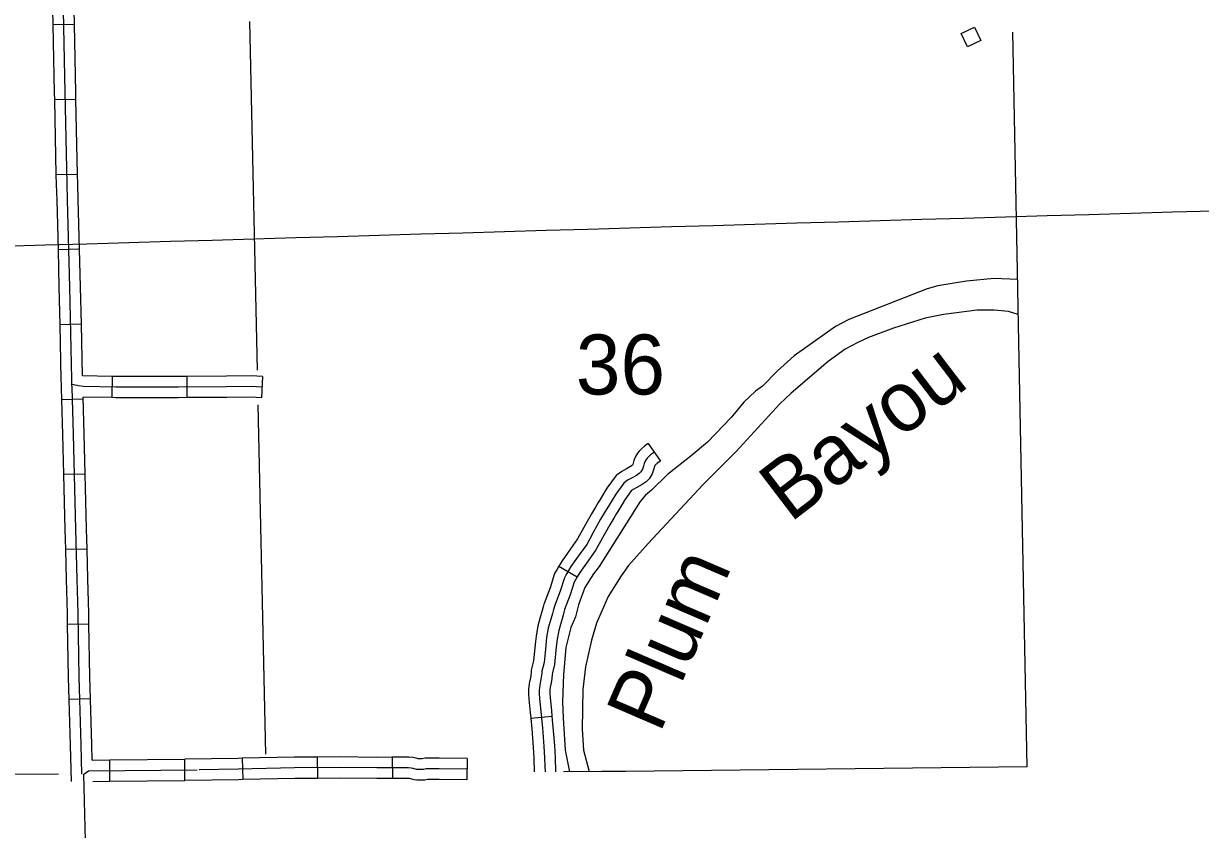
# Model space of a CAD drawing. Extents: x -19 to 366, y -4 to 359.
# Drawn here: x 168.142 to 169.712, y 173.954 to 175.029 of the extents above; entities that cross this region are included whole.
import ezdxf

# ---------------------------------------------------------------- set-up
doc = ezdxf.new("R2010")
doc.units = 0
for name, color, linetype in [('21', 7, 'Continuous'), ('R_Alt Surface', 7, 'Continuous'), ('R_Axis Annot', 7, 'Continuous'), ('R_ROW Annot', 7, 'Continuous'), ('R_Temp Easement', 7, 'Continuous'), ('Sheet Fence', 7, 'Continuous'), ('T_Indications', 7, 'Continuous')]:
    doc.layers.add(name, color=color, linetype=linetype)

msp = doc.modelspace()

# ---------------------------------------------------------------- linework, layer by layer
at = {"layer": '21'}
msp.add_lwpolyline([(169.4107, 175.0244), (169.4193, 175.0067), (169.4015, 174.9981), (169.3929, 175.0158)], close=True, dxfattribs=at)
at = {"layer": 'R_Alt Surface'}
for points in [[(169.4695, 174.627), (169.4681, 174.6994), (169.4619, 175.018)], [(169.4809, 174.0377), (169.4695, 174.627)], [(169.4809, 174.0377), (168.9451, 174.0317), (168.9136, 174.0316), (168.8623, 174.0312)], [(168.1887, 174.028), (167.4783, 174.0257), (167.4647, 174.0257), (166.4587, 174.0259), (165.7385, 174.0164)]]:
    msp.add_lwpolyline(points, dxfattribs=at)
at = {"layer": 'R_Axis Annot'}
for points in [[(168.4435, 175.0322), (168.4535, 174.5671)], [(168.4546, 174.5206), (168.4646, 174.0546)]]:
    msp.add_lwpolyline(points, dxfattribs=at)
at = {"layer": 'R_ROW Annot'}
for p, q in [((168.2098, 175.0281), (168.1814, 175.0275)), ((168.2119, 174.9281), (168.1835, 174.9275)), ((168.2141, 174.8281), (168.1857, 174.8275)), ((168.2168, 174.7283), (168.1884, 174.7275)), ((168.2191, 174.6282), (168.1907, 174.6276)), ((168.2601, 174.5587), (168.2597, 174.5303)), ((168.3598, 174.5587), (168.36, 174.5303)), ((168.4606, 174.5585), (168.4593, 174.5302)), ((168.2213, 174.5283), (168.1929, 174.5275)), ((168.2241, 174.4283), (168.1957, 174.4276)), ((168.2267, 174.3283), (168.1983, 174.3276)), ((168.2291, 174.2283), (168.2007, 174.2278)), ((168.2312, 174.1285), (168.2028, 174.1276)), ((168.2573, 174.0186), (168.257, 174.047)), ((168.3573, 174.0195), (168.357, 174.0479)), ((168.4338, 174.0492), (168.4344, 174.0208)), ((168.5339, 174.0509), (168.5342, 174.0225)), ((168.634, 174.0506), (168.6341, 174.0221)), ((168.7338, 174.049), (168.7336, 174.0206))]:
    msp.add_line(p, q, dxfattribs=at)
for points in [[(168.2008, 174.7941), (168.2002, 174.8154), (168.1975, 174.9372), (168.1948, 175.0687), (168.1946, 175.0751), (168.1918, 175.1758), (168.1904, 175.2401), (168.1893, 175.2949)], [(168.1814, 175.0275), (168.1806, 175.0683), (168.1804, 175.0747), (168.1789, 175.1274)], [(168.2098, 175.0281), (168.209, 175.069), (168.2088, 175.0755), (168.2073, 175.1281)], [(168.1835, 174.9275), (168.1833, 174.9369), (168.1814, 175.0275)], [(168.2119, 174.9281), (168.2117, 174.9375), (168.2098, 175.0281)], [(168.1857, 174.8275), (168.1835, 174.9275)], [(168.2141, 174.8281), (168.2119, 174.9281)], [(168.1884, 174.7275), (168.1866, 174.7937), (168.186, 174.815), (168.1857, 174.8275)], [(168.2168, 174.7283), (168.215, 174.7945), (168.2144, 174.8157), (168.2141, 174.8281)], [(168.2066, 174.5479), (168.2064, 174.5548), (168.2039, 174.6778), (168.2008, 174.7941)], [(168.2191, 174.6282), (168.2181, 174.6782), (168.2168, 174.7283)], [(168.1907, 174.6276), (168.1897, 174.6775), (168.1884, 174.7275)], [(168.1929, 174.5275), (168.1925, 174.5432), (168.1924, 174.5475), (168.1922, 174.5544), (168.1907, 174.6276)], [(168.2205, 174.5593), (168.2191, 174.6282)], [(168.2601, 174.5587), (168.2205, 174.5593)], [(168.3598, 174.5587), (168.348, 174.5586), (168.2653, 174.5586), (168.2601, 174.5587)], [(168.4606, 174.5585), (168.4458, 174.5592), (168.4128, 174.559), (168.3598, 174.5587)], [(168.4599, 174.5443), (168.4455, 174.545), (168.4129, 174.5448), (168.3481, 174.5444), (168.2652, 174.5444), (168.2219, 174.5451), (168.2151, 174.546), (168.2134, 174.5464), (168.211, 174.5471), (168.2066, 174.5479)], [(168.2135, 174.2881), (168.2119, 174.3549), (168.2085, 174.4816), (168.2067, 174.5437), (168.2066, 174.5479)], [(168.1957, 174.4276), (168.1943, 174.4812), (168.1929, 174.5275)], [(168.2241, 174.4283), (168.2227, 174.482), (168.2213, 174.5309)], [(168.2597, 174.5303), (168.2213, 174.5309)], [(168.36, 174.5303), (168.3481, 174.5302), (168.2651, 174.5302), (168.2597, 174.5303)], [(168.4593, 174.5302), (168.4453, 174.5308), (168.413, 174.5306), (168.36, 174.5303)], [(168.1983, 174.3276), (168.1977, 174.3545), (168.1957, 174.4276)], [(168.2267, 174.3283), (168.2261, 174.3552), (168.2241, 174.4283)], [(168.2007, 174.2278), (168.2005, 174.2423), (168.1993, 174.2878), (168.1983, 174.3276)], [(168.2291, 174.2283), (168.2289, 174.2429), (168.2277, 174.2885), (168.2267, 174.3283)], [(168.2198, 174.0281), (168.2189, 174.0671), (168.217, 174.1277), (168.2161, 174.1574), (168.2147, 174.2426), (168.2135, 174.2881)], [(168.2028, 174.1276), (168.2019, 174.157), (168.2007, 174.2278)], [(168.2312, 174.1285), (168.2303, 174.1577), (168.2291, 174.2283)], [(168.2058, 174.0181), (168.2047, 174.0667), (168.2028, 174.1272), (168.2028, 174.1276)], [(168.2336, 174.0468), (168.2331, 174.0674), (168.2312, 174.1281), (168.2312, 174.1285)], [(168.2336, 174.0468), (168.257, 174.047)], [(168.257, 174.047), (168.357, 174.0479)], [(168.4338, 174.0492), (168.4282, 174.0491), (168.357, 174.0479)], [(168.5339, 174.0509), (168.5034, 174.0506), (168.4338, 174.0492)], [(168.634, 174.0506), (168.6135, 174.0505), (168.5632, 174.0511), (168.5339, 174.0509)], [(168.7338, 174.049), (168.6967, 174.0494), (168.6776, 174.0492), (168.6739, 174.0484), (168.6689, 174.0483), (168.6656, 174.0492), (168.6615, 174.0502), (168.656, 174.0507), (168.655, 174.0507), (168.6503, 174.0508), (168.6473, 174.0507), (168.6436, 174.0506), (168.642, 174.0506), (168.634, 174.0506)], [(168.2374, 173.4792), (168.237, 173.4966), (168.2361, 173.5631), (168.2315, 173.7224), (168.2307, 173.7617), (168.2307, 173.7885), (168.2247, 173.9391), (168.2222, 174.0281), (168.2285, 174.0326), (168.3736, 174.0339)], [(168.6552, 174.0365), (168.6505, 174.0366), (168.6477, 174.0365), (168.6437, 174.0364), (168.642, 174.0364), (168.6134, 174.0363), (168.5632, 174.0369), (168.5036, 174.0364), (168.4285, 174.0349), (168.3763, 174.0337)], [(168.5342, 174.0225), (168.5038, 174.0222), (168.4344, 174.0208)], [(168.6341, 174.0221), (168.6133, 174.0221), (168.5631, 174.0227), (168.5342, 174.0225)], [(168.7336, 174.0206), (168.6967, 174.0209), (168.6808, 174.0208), (168.6772, 174.02), (168.6668, 174.0199), (168.6633, 174.0204), (168.6585, 174.0217), (168.6567, 174.0221), (168.655, 174.0223), (168.6506, 174.0224), (168.6481, 174.0223), (168.6439, 174.0222), (168.642, 174.0222), (168.6341, 174.0221)], [(168.6755, 174.0342), (168.6678, 174.0341), (168.6662, 174.0344), (168.662, 174.0354), (168.6591, 174.0362), (168.6555, 174.0365), (168.6552, 174.0365)], [(168.7337, 174.0348), (168.6967, 174.0352), (168.6792, 174.035), (168.6755, 174.0342)], [(168.2342, 174.0184), (168.2573, 174.0186)], [(168.2573, 174.0186), (168.3573, 174.0195)], [(168.4344, 174.0208), (168.4288, 174.0207), (168.3573, 174.0195)]]:
    msp.add_lwpolyline(points, dxfattribs=at)
at = {"layer": 'R_Temp Easement'}
for points in [[(169.4683, 174.688), (169.4368, 174.6891), (169.4002, 174.6855), (169.3617, 174.6796), (169.3474, 174.6756), (169.2432, 174.6345), (169.2252, 174.6252), (169.1702, 174.586), (169.1478, 174.5659)], [(169.4692, 174.6414), (169.456, 174.645), (169.4371, 174.647), (169.4144, 174.647), (169.3695, 174.641), (169.3449, 174.6365), (169.3028, 174.6229), (169.2693, 174.6103), (169.255, 174.604), (169.2382, 174.595), (169.2153, 174.5787), (169.166, 174.5362), (169.1511, 174.5219), (169.0923, 174.458), (169.0487, 174.4144), (168.9754, 174.3359)], [(169.1478, 174.5659), (169.1277, 174.5458), (169.1187, 174.5389), (169.1031, 174.5242), (169.086, 174.5038), (169.0543, 174.4707), (169.0327, 174.4525), (169.001, 174.428)], [(169.001, 174.428), (168.9798, 174.407), (168.972, 174.4004), (168.9645, 174.3916), (168.9099, 174.3049), (168.9024, 174.2953), (168.891, 174.2769), (168.8823, 174.254), (168.8783, 174.238), (168.8721, 174.2239), (168.8653, 174.1972), (168.8625, 174.1611), (168.8612, 174.1239), (168.8618, 174.1034), (168.8644, 174.0601), (168.8703, 174.0313)], [(168.9754, 174.3359), (168.949, 174.3062), (168.9394, 174.2928), (168.922, 174.2652), (168.9063, 174.2296), (168.8998, 174.2068), (168.8916, 174.1713), (168.8883, 174.1409), (168.8872, 174.0881), (168.8892, 174.0601), (168.8965, 174.0315)]]:
    msp.add_lwpolyline(points, dxfattribs=at)
at = {"layer": 'Sheet Fence'}
for points in [[(176.1271, 2.4436), (175.8876, 11.0613), (175.6472, 19.6792), (175.4061, 28.2972), (175.164, 36.9153), (174.9212, 45.5335), (174.6775, 54.1519), (174.433, 62.7704), (174.1876, 71.389), (173.9414, 80.0077), (173.6944, 88.6266), (173.4466, 97.2456), (173.1979, 105.8647), (172.9484, 114.484), (172.6981, 123.1034), (172.447, 131.7229), (172.195, 140.3425), (171.9422, 148.9623), (171.6886, 157.5822), (171.4342, 166.2022), (171.179, 174.8224), (170.9229, 183.4427), (170.666, 192.0631), (170.4084, 200.6837), (170.1499, 209.3044), (169.8906, 217.9252), (169.6305, 226.5461), (169.3695, 235.1672), (169.1078, 243.7884), (168.8453, 252.4098), (168.5819, 261.0312), (168.3178, 269.6528), (168.0528, 278.2746), (167.7871, 286.8964), (167.5205, 295.5185), (167.2532, 304.1406), (166.985, 312.7629), (166.7161, 321.3853), (166.4463, 330.0078), (166.1758, 338.6305), (165.9044, 347.2533)], [(168.7902, 2.2442), (168.5607, 10.8615), (168.3304, 19.479), (168.0993, 28.0965), (167.8673, 36.7142), (167.6346, 45.3321), (167.4011, 53.95), (167.1668, 62.5681), (166.9316, 71.1863), (166.6957, 79.8047), (166.459, 88.4232), (166.2215, 97.0418), (165.9832, 105.6605), (165.7441, 114.2794), (165.5043, 122.8984), (165.2636, 131.5176), (165.0221, 140.1368), (164.7799, 148.7563), (164.5369, 157.3758), (164.2931, 165.9955), (164.0485, 174.6153), (163.8031, 183.2352), (163.5569, 191.8553), (163.31, 200.4755), (163.0623, 209.0959), (162.8138, 217.7164), (162.5645, 226.337), (162.3145, 234.9577), (162.0637, 243.5786), (161.8121, 252.1997), (161.5597, 260.8208), (161.3066, 269.4421), (161.0527, 278.0636), (160.798, 286.6851), (160.5426, 295.3068), (160.2864, 303.9287), (160.0294, 312.5507), (159.7717, 321.1728), (159.5132, 329.7951), (159.2539, 338.4175), (158.9939, 347.04)], [(0, 172.2839), (7.1335, 172.2883), (14.267, 172.3015), (21.4005, 172.3236), (28.5339, 172.3544), (35.6673, 172.3941), (42.8006, 172.4426), (49.9339, 172.4999), (57.0671, 172.566), (64.2002, 172.6409), (71.3332, 172.7246), (78.4661, 172.8172), (85.5989, 172.9186), (92.7315, 173.0287), (99.8641, 173.1477), (106.9964, 173.2755), (114.1286, 173.4122), (121.2606, 173.5576), (128.3925, 173.7119), (135.5241, 173.8749), (142.6555, 174.0468), (149.7867, 174.2275), (156.9177, 174.417), (164.0485, 174.6153), (171.179, 174.8224), (178.3092, 175.0383), (185.4392, 175.2631), (192.5688, 175.4966), (199.6982, 175.739), (206.8273, 175.9902), (213.9561, 176.2502), (221.0845, 176.5189), (228.2126, 176.7965), (235.3404, 177.083), (242.4677, 177.3782), (249.5948, 177.6822), (256.7214, 177.995), (263.8476, 178.3167), (270.9735, 178.6471), (278.0989, 178.9863), (285.2239, 179.3344), (292.3485, 179.6912), (299.4726, 180.0569), (306.5963, 180.4314), (313.7195, 180.8146), (320.8422, 181.2067), (327.9644, 181.6076), (335.0862, 182.0172), (342.2074, 182.4357)]]:
    msp.add_spline(points, degree=3, dxfattribs=at)
at = {"layer": 'T_Indications'}
for p, q in [((168.9755, 174.469), (168.9918, 174.4457)), ((168.8561, 174.3054), (168.8807, 174.2911)), ((168.8186, 174.1028), (168.8469, 174.1055))]:
    msp.add_line(p, q, dxfattribs=at)
for points in [[(168.9755, 174.469), (168.9723, 174.4668), (168.9703, 174.4656), (168.9663, 174.4622), (168.9633, 174.4589), (168.9611, 174.4561), (168.9584, 174.4519), (168.9564, 174.4464), (168.9555, 174.4427), (168.955, 174.4411), (168.9545, 174.4403), (168.954, 174.4398), (168.952, 174.4384), (168.9465, 174.4353), (168.9404, 174.432), (168.9325, 174.4263), (168.9202, 174.4094), (168.9104, 174.393), (168.9088, 174.3904)], [(168.9837, 174.4574), (168.9799, 174.4547), (168.9785, 174.4539), (168.9762, 174.452), (168.9741, 174.4496), (168.9726, 174.4478), (168.9712, 174.4456), (168.97, 174.4424), (168.9693, 174.439), (168.968, 174.4349), (168.9655, 174.4312), (168.9633, 174.429), (168.9597, 174.4264), (168.9533, 174.4228), (168.948, 174.42), (168.9427, 174.4161), (168.9321, 174.4016), (168.9226, 174.3857)], [(168.9918, 174.4457), (168.9875, 174.4427), (168.9867, 174.4422), (168.9861, 174.4417), (168.9848, 174.4404), (168.9841, 174.4395), (168.984, 174.4393), (168.9837, 174.4384), (168.983, 174.4353), (168.9809, 174.4287), (168.9765, 174.4222), (168.9726, 174.4182), (168.9674, 174.4144), (168.9601, 174.4104), (168.9555, 174.4079), (168.9528, 174.4059), (168.944, 174.3938), (168.9348, 174.3784), (168.9332, 174.3758)], [(168.9226, 174.3857), (168.9173, 174.377), (168.9119, 174.368), (168.9019, 174.3503), (168.8933, 174.3346), (168.8835, 174.3206), (168.8723, 174.3049), (168.8661, 174.2942), (168.8635, 174.2898), (168.8579, 174.272), (168.8503, 174.252), (168.8502, 174.2515), (168.8492, 174.2476), (168.8477, 174.2422), (168.8445, 174.2318), (168.8421, 174.2228), (168.8399, 174.2103), (168.8382, 174.195), (168.8366, 174.177), (168.8335, 174.1654), (168.8335, 174.165), (168.8333, 174.1629), (168.8327, 174.1575), (168.8319, 174.1523), (168.8307, 174.1467), (168.8306, 174.1459), (168.8299, 174.1407), (168.83, 174.1357), (168.8302, 174.1289), (168.8321, 174.1117), (168.8342, 174.0897), (168.8362, 174.0651), (168.8372, 174.0499), (168.8373, 174.0382), (168.8379, 174.0311)], [(168.9088, 174.3904), (168.9052, 174.3843), (168.8997, 174.3752), (168.8895, 174.3572), (168.8812, 174.3421), (168.8719, 174.3288), (168.8604, 174.3127), (168.8561, 174.3054)], [(168.9332, 174.3758), (168.9295, 174.3696), (168.9242, 174.3608), (168.9143, 174.3434), (168.9054, 174.3271), (168.8951, 174.3124), (168.8842, 174.2972), (168.8807, 174.2911)], [(168.8561, 174.3054), (168.8538, 174.3014), (168.8504, 174.2956), (168.8445, 174.2767), (168.8366, 174.2559), (168.8363, 174.2546), (168.8354, 174.2512), (168.8341, 174.2462), (168.8309, 174.2357), (168.8282, 174.2258), (168.8259, 174.2123), (168.825, 174.2048)], [(168.8807, 174.2911), (168.8783, 174.2871), (168.8765, 174.284), (168.8713, 174.2674), (168.8639, 174.2479), (168.8629, 174.244), (168.8614, 174.2383), (168.8582, 174.2278), (168.856, 174.2197), (168.854, 174.2082), (168.8532, 174.2016)], [(168.825, 174.2048), (168.8241, 174.1964), (168.8225, 174.1794), (168.8192, 174.167), (168.8193, 174.1655), (168.8192, 174.1644), (168.8186, 174.1594), (168.818, 174.1549), (168.8167, 174.1492), (168.8165, 174.1479), (168.8157, 174.1416), (168.8158, 174.1353), (168.8161, 174.1279), (168.8179, 174.1102), (168.8186, 174.1028)], [(168.8532, 174.2016), (168.8523, 174.1935), (168.8506, 174.1745), (168.8476, 174.1631), (168.8474, 174.1614), (168.8468, 174.1557), (168.8459, 174.1497), (168.8447, 174.1442), (168.8447, 174.1439), (168.8441, 174.1399), (168.8442, 174.1361), (168.8444, 174.13), (168.8462, 174.1131), (168.8469, 174.1055)], [(168.8186, 174.1028), (168.82, 174.0884), (168.8221, 174.0641), (168.823, 174.0494), (168.8231, 174.031)], [(168.8469, 174.1055), (168.8483, 174.0909), (168.8504, 174.0662), (168.8514, 174.0504), (168.8515, 174.0312)]]:
    msp.add_lwpolyline(points, dxfattribs=at)

# ---------------------------------------------------------------- texts
at = {"layer": 'R_Axis Annot'}
msp.add_text('36', height=0.08, dxfattribs=at).set_placement((168.8789, 174.5345))
at = {"layer": 'R_Temp Easement'}
for s, rotation, p in [('Bayou', 37.3521, (169.1646, 174.3626)), ('Plum', 66.708, (168.9909, 174.0812))]:
    msp.add_text(s, height=0.08, rotation=rotation, dxfattribs=at).set_placement(p)

doc.saveas('drawing.dxf')
